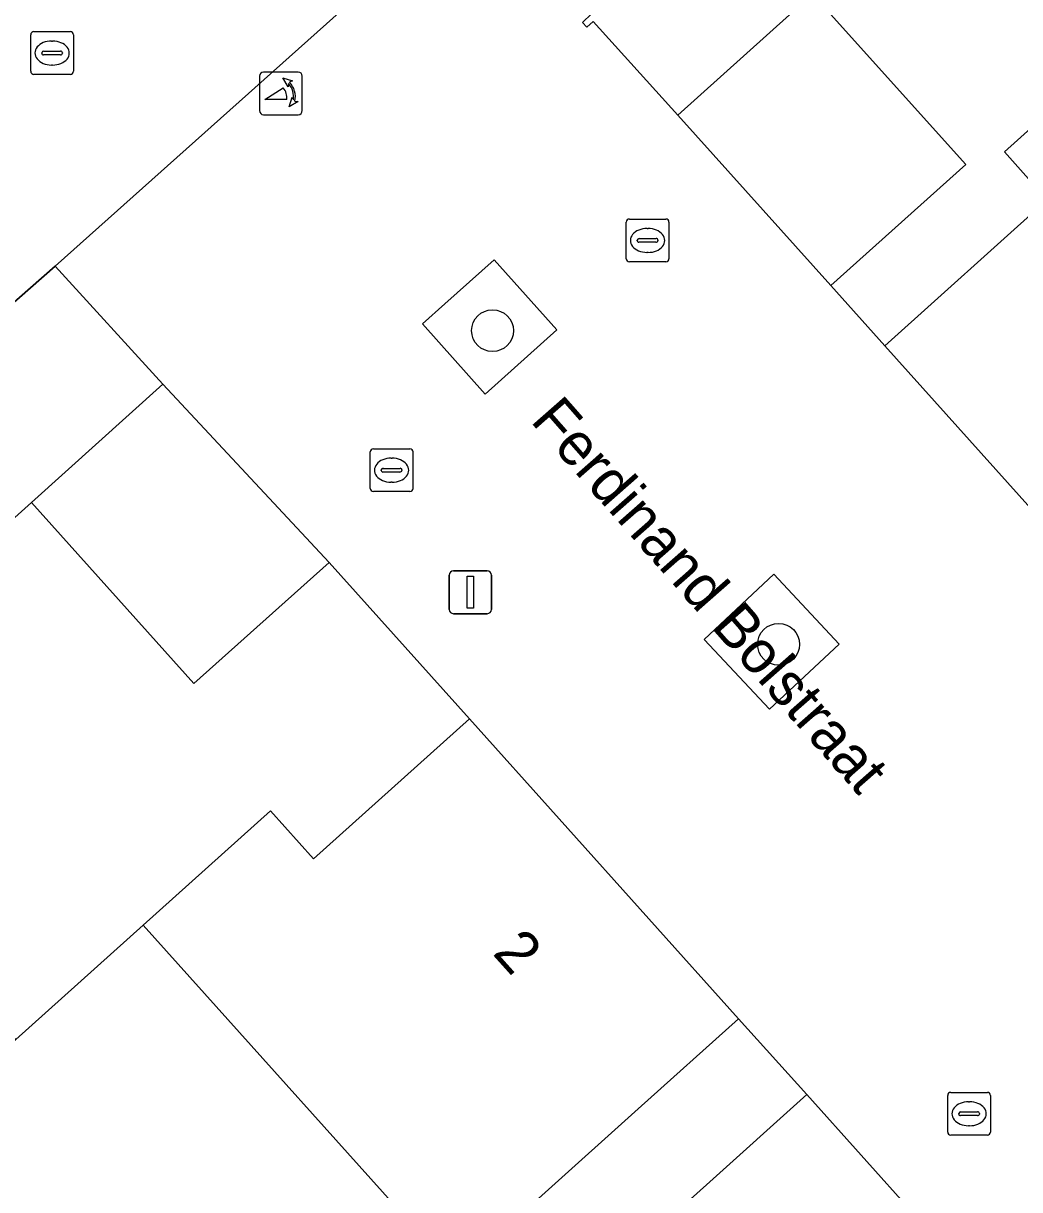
# Model space of a CAD drawing. Extents: x 162172 to 163187, y 382874 to 383685.
# Drawn here: x 162825.35 to 162848.64, y 383538.22 to 383565.47 of the extents above; entities that cross this region are included whole.
import ezdxf

# ---------------------------------------------------------------- set-up
doc = ezdxf.new("R2010")
doc.units = 0
for name, color, linetype in [('IMGEO_Boom', 7, 'Continuous'), ('IMGEO_Erf', 7, 'Continuous'), ('IMGEO_Groenvoorziening', 7, 'Continuous'), ('IMGEO_Kolk', 7, 'Continuous'), ('IMGEO_Lichtmast', 7, 'Continuous'), ('IMGEO_Muur', 7, 'Continuous'), ('IMGEO_Openbare_ruimte_label', 7, 'Continuous'), ('IMGEO_Pand', 7, 'Continuous'), ('IMGEO_Pand_nummerreeks', 7, 'Continuous'), ('IMGEO_Poller', 7, 'Continuous'), ('IMGEO_Rijbaan_lokaal_open', 7, 'Continuous'), ('IMGEO_Rioolput', 7, 'Continuous'), ('IMGEO_Voetpad_open', 7, 'Continuous')]:
    doc.layers.add(name, color=color, linetype=linetype)

msp = doc.modelspace()

# ---------------------------------------------------------------- linework, layer by layer
at = {"layer": 'IMGEO_Boom'}
for centre in [(162836.32, 383558.288), (162843.006, 383550.958)]:
    msp.add_circle(centre, 0.489, dxfattribs=at)
at = {"layer": 'IMGEO_Erf'}
for points in [[(162844.228, 383559.34), (162847.384, 383562.171), (162843.802, 383566.16), (162840.654, 383563.32)], [(162825.544, 383554.276), (162829.341, 383550.04), (162832.5, 383552.871), (162828.614, 383557.036)], [(162827.347, 383533.048), (162830.461, 383535.837), (162832.465, 383533.604), (162835.453, 383536.267), (162828.157, 383544.393), (162825.181, 383541.721), (162820.94, 383537.913), (162816.698, 383534.105), (162812.457, 383530.297), (162809.32, 383527.48), (162812.567, 383523.726), (162815.704, 383526.678), (162817.722, 383524.429), (162819.74, 383522.181), (162820.861, 383523.192), (162818.85, 383525.439), (162821.969, 383528.231), (162825.1, 383531.035), (162827.101, 383528.801), (162828.219, 383529.802), (162829.346, 383530.811)]]:
    msp.add_lwpolyline(points, close=True, dxfattribs=at)
at = {"layer": 'IMGEO_Groenvoorziening'}
for points in [[(162836.355, 383559.945), (162835.207, 383558.916), (162834.682, 383558.445), (162836.151, 383556.807), (162837.824, 383558.307)], [(162842.897, 383552.596), (162841.269, 383551.075), (162842.793, 383549.443), (162844.421, 383550.964)]]:
    msp.add_lwpolyline(points, close=True, dxfattribs=at)
at = {"layer": 'IMGEO_Kolk'}
for p, q in [((162839.443, 383559.97), (162839.443, 383560.822)), ((162839.518, 383560.896), (162840.37, 383560.896)), ((162840.444, 383560.822), (162840.444, 383559.97)), ((162839.745, 383560.439), (162840.143, 383560.439)), ((162839.931, 383560.676), (162839.956, 383560.676)), ((162839.702, 383560.39), (162839.702, 383560.402)), ((162840.14, 383560.353), (162839.742, 383560.353)), ((162840.186, 383560.402), (162840.186, 383560.39)), ((162840.37, 383559.896), (162839.518, 383559.896)), ((162839.954, 383560.116), (162839.929, 383560.116)), ((162833.535, 383555.528), (162834.387, 383555.528)), ((162833.46, 383554.602), (162833.46, 383555.454)), ((162833.948, 383555.308), (162833.973, 383555.308)), ((162834.461, 383555.454), (162834.461, 383554.602)), ((162833.719, 383555.022), (162833.719, 383555.034)), ((162834.157, 383554.985), (162833.759, 383554.985)), ((162833.762, 383555.071), (162834.16, 383555.071)), ((162834.203, 383555.034), (162834.203, 383555.022)), ((162833.971, 383554.748), (162833.946, 383554.748)), ((162834.387, 383554.528), (162833.535, 383554.528)), ((162846.958, 383539.563), (162846.958, 383540.415)), ((162847.033, 383540.489), (162847.885, 383540.489)), ((162847.446, 383540.269), (162847.471, 383540.269)), ((162847.959, 383540.415), (162847.959, 383539.563)), ((162847.217, 383539.983), (162847.217, 383539.995)), ((162847.26, 383540.032), (162847.658, 383540.032)), ((162847.701, 383539.995), (162847.701, 383539.983)), ((162847.655, 383539.946), (162847.257, 383539.946)), ((162847.469, 383539.709), (162847.444, 383539.709)), ((162847.885, 383539.489), (162847.033, 383539.489))]:
    msp.add_line(p, q, dxfattribs=at)
for points in [[(162839.443, 383559.97), (162839.443, 383560.822)], [(162839.518, 383560.896), (162840.37, 383560.896)], [(162840.444, 383560.822), (162840.444, 383559.97)], [(162840.37, 383559.896), (162839.518, 383559.896)], [(162833.535, 383555.528), (162834.387, 383555.528)], [(162833.46, 383554.602), (162833.46, 383555.454)], [(162834.461, 383555.454), (162834.461, 383554.602)], [(162834.387, 383554.528), (162833.535, 383554.528)], [(162846.958, 383539.563), (162846.958, 383540.415)], [(162847.033, 383540.489), (162847.885, 383540.489)], [(162847.959, 383540.415), (162847.959, 383539.563)], [(162847.885, 383539.489), (162847.033, 383539.489)]]:
    msp.add_lwpolyline(points, dxfattribs=at)
for centre, radius, start, end in [((162839.52, 383560.82), 0.0765, 91.552, 178.448), ((162839.52, 383560.82), 0.0765, 91.552, 178.448), ((162840.368, 383560.82), 0.0765, 1.552, 88.448), ((162840.368, 383560.82), 0.0765, 1.552, 88.448), ((162839.742, 383560.399), 0.0403, 85.8775, 175.7526), ((162840.147, 383560.401), 0.0386, 1.7309, 96.639), ((162839.739, 383560.389), 0.0366, 178.938, 274.7102), ((162840.143, 383560.396), 0.043, 264.8664, 352.4533), ((162839.52, 383559.972), 0.0765, 181.552, 268.448), ((162839.52, 383559.972), 0.0765, 181.552, 268.448), ((162840.368, 383559.972), 0.0765, 271.552, 358.448), ((162840.368, 383559.972), 0.0765, 271.552, 358.448), ((162833.537, 383555.452), 0.0765, 91.552, 178.448), ((162833.537, 383555.452), 0.0765, 91.552, 178.448), ((162834.385, 383555.452), 0.0765, 1.552, 88.448), ((162834.385, 383555.452), 0.0765, 1.552, 88.448), ((162833.759, 383555.031), 0.0403, 85.8775, 175.7526), ((162833.756, 383555.021), 0.0366, 178.938, 274.7102), ((162834.16, 383555.028), 0.043, 264.8664, 352.4533), ((162834.164, 383555.033), 0.0386, 1.7309, 96.639), ((162833.537, 383554.604), 0.0765, 181.552, 268.448), ((162833.537, 383554.604), 0.0765, 181.552, 268.448), ((162834.385, 383554.604), 0.0765, 271.552, 358.448), ((162834.385, 383554.604), 0.0765, 271.552, 358.448), ((162847.035, 383540.413), 0.0765, 91.552, 178.448), ((162847.035, 383540.413), 0.0765, 91.552, 178.448), ((162847.883, 383540.413), 0.0765, 1.552, 88.448), ((162847.883, 383540.413), 0.0765, 1.552, 88.448), ((162847.257, 383539.992), 0.0403, 85.8775, 175.7526), ((162847.254, 383539.982), 0.0366, 178.938, 274.7102), ((162847.658, 383539.989), 0.043, 264.8664, 352.4533), ((162847.662, 383539.994), 0.0386, 1.7309, 96.639), ((162847.035, 383539.565), 0.0765, 181.552, 268.448), ((162847.035, 383539.565), 0.0765, 181.552, 268.448), ((162847.883, 383539.565), 0.0765, 271.552, 358.448), ((162847.883, 383539.565), 0.0765, 271.552, 358.448)]:
    msp.add_arc(centre, radius, start, end, dxfattribs=at)
for centre, major_axis, ratio, start_param, end_param in [((162839.93, 383560.396), (-0.387, 0.002), 0.722429, 4.712389, 7.853982), ((162839.955, 383560.396), (-0.39, 0.002), 0.717154, 1.570796, 4.712389), ((162833.947, 383555.028), (-0.387, 0.002), 0.722429, 4.712389, 7.853982), ((162833.972, 383555.028), (-0.39, 0.002), 0.717154, 1.570796, 4.712389), ((162847.445, 383539.989), (-0.387, 0.002), 0.722429, 4.712389, 7.853982), ((162847.47, 383539.989), (-0.39, 0.002), 0.717154, 1.570796, 4.712389)]:
    msp.add_ellipse(centre, major_axis=major_axis, ratio=ratio, start_param=start_param, end_param=end_param, dxfattribs=at)
at = {"layer": 'IMGEO_Lichtmast'}
for p, q in [((162835.308, 383551.775), (162835.308, 383552.575)), ((162835.308, 383552.575), (162835.308, 383551.775)), ((162835.408, 383552.675), (162836.198, 383552.675)), ((162836.198, 383552.675), (162835.408, 383552.675)), ((162836.298, 383552.575), (162836.298, 383551.775)), ((162836.298, 383551.775), (162836.298, 383552.575)), ((162836.198, 383551.675), (162835.408, 383551.675)), ((162835.408, 383551.675), (162836.198, 383551.675))]:
    msp.add_line(p, q, dxfattribs=at)
msp.add_lwpolyline([(162835.728, 383552.55), (162835.878, 383552.55), (162835.878, 383551.8), (162835.728, 383551.8), (162835.728, 383552.55)], dxfattribs=at)
for centre, start, end in [((162835.408, 383552.575), 90, 180), ((162835.408, 383552.575), 90, 180), ((162836.198, 383552.575), 0, 90), ((162836.198, 383552.575), 360, 90), ((162835.408, 383551.775), 180, 270), ((162835.408, 383551.775), 180, 270), ((162836.198, 383551.775), 270, 0), ((162836.198, 383551.775), 270, 0)]:
    msp.add_arc(centre, 0.1, start, end, dxfattribs=at)
at = {"layer": 'IMGEO_Muur'}
msp.add_lwpolyline([(162825.544, 383554.276), (162828.614, 383557.036)], dxfattribs=at)
at = {"layer": 'IMGEO_Pand'}
for points in [[(162851.262, 383565.136), (162854.239, 383567.809), (162848.177, 383574.561), (162838.549, 383565.941), (162838.48, 383565.875), (162838.631, 383565.689), (162838.426, 383565.486), (162838.527, 383565.383), (162838.673, 383565.516), (162840.654, 383563.32), (162843.802, 383566.16), (162847.384, 383562.171), (162844.228, 383559.34), (162845.487, 383557.937), (162849.287, 383561.347), (162848.285, 383562.463)], [(162851.262, 383565.136), (162848.285, 383562.463), (162849.287, 383561.347), (162845.487, 383557.937), (162851.767, 383550.939), (162854.114, 383553.04), (162858.556, 383557.018)], [(162825.181, 383541.721), (162828.157, 383544.393), (162831.134, 383547.066), (162832.137, 383545.949), (162835.779, 383549.219), (162832.5, 383552.871), (162829.341, 383550.04), (162825.544, 383554.276), (162819.105, 383548.488)], [(162835.779, 383549.219), (162832.137, 383545.949), (162831.134, 383547.066), (162828.157, 383544.393), (162835.453, 383536.267), (162839.728, 383540.105), (162842.072, 383542.209)], [(162850.017, 383533.352), (162843.665, 383540.436), (162841.321, 383538.331), (162837.045, 383534.493), (162844.404, 383526.297), (162847.381, 383528.97), (162846.379, 383530.086)]]:
    msp.add_lwpolyline(points, close=True, dxfattribs=at)
at = {"layer": 'IMGEO_Poller'}
for p, q in [((162830.875, 383564.236), (162830.875, 383563.429)), ((162830.875, 383564.236), (162830.875, 383563.429)), ((162831.777, 383564.331), (162830.969, 383564.331)), ((162831.777, 383564.331), (162830.969, 383564.331)), ((162831.871, 383563.429), (162831.871, 383564.236)), ((162831.871, 383563.429), (162831.871, 383564.236)), ((162830.969, 383563.334), (162831.777, 383563.334)), ((162830.969, 383563.334), (162831.777, 383563.334))]:
    msp.add_line(p, q, dxfattribs=at)
for points in [[(162831.51, 383563.687), (162830.997, 383563.687), (162831.427, 383563.962)], [(162831.554, 383564.06), (162831.542, 383563.987), (162831.417, 383564.192)], [(162831.417, 383564.192), (162831.648, 383564.126), (162831.577, 383564.094)], [(162831.57, 383563.515), (162831.636, 383563.746), (162831.666, 383563.678)], [(162831.702, 383563.651), (162831.774, 383563.64), (162831.57, 383563.515)]]:
    msp.add_lwpolyline(points, dxfattribs=at)
for centre, radius, start, end in [((162830.969, 383564.236), 0.0946, 90, 180), ((162830.969, 383564.236), 0.0946, 90, 180), ((162831.777, 383564.236), 0.0946, 0, 90), ((162831.777, 383564.236), 0.0946, 0, 90), ((162831.182, 383563.737), 0.332, 351.3247, 42.4854), ((162831.196, 383563.747), 0.476, 351.7527, 41.1691), ((162831.196, 383563.747), 0.516, 349.3569, 42.2912), ((162830.969, 383563.429), 0.0946, 180, 270), ((162830.969, 383563.429), 0.0946, 180, 270), ((162831.777, 383563.429), 0.0946, 270, 0), ((162831.777, 383563.429), 0.0946, 270, 0)]:
    msp.add_arc(centre, radius, start, end, dxfattribs=at)
at = {"layer": 'IMGEO_Rijbaan_lokaal_open'}
for points in [[(162832.592, 383572.652), (162822.586, 383563.697), (162821.194, 383562.443), (162824.683, 383558.558), (162826.095, 383559.798), (162836.089, 383568.722), (162837.236, 383569.781), (162833.689, 383573.608)], [(162836.355, 383559.945), (162837.824, 383558.307), (162836.151, 383556.807), (162834.682, 383558.445), (162835.207, 383558.916)], [(162842.897, 383552.596), (162844.421, 383550.964), (162842.793, 383549.443), (162841.269, 383551.075)]]:
    msp.add_lwpolyline(points, close=True, dxfattribs=at)
msp.add_lwpolyline([(162851.767, 383550.939), (162845.487, 383557.937), (162844.228, 383559.34), (162840.654, 383563.32), (162838.673, 383565.516), (162838.527, 383565.383), (162838.426, 383565.486), (162838.631, 383565.689), (162838.48, 383565.875), (162838.549, 383565.941), (162836.089, 383568.722), (162826.095, 383559.798), (162828.614, 383557.036), (162832.5, 383552.871), (162835.779, 383549.219), (162842.072, 383542.209), (162843.665, 383540.436), (162850.017, 383533.352)], dxfattribs=at)
at = {"layer": 'IMGEO_Rioolput'}
for p, q in [((162825.526, 383564.349), (162825.526, 383565.201)), ((162825.601, 383565.275), (162826.453, 383565.275)), ((162826.014, 383565.055), (162826.039, 383565.055)), ((162826.527, 383565.201), (162826.527, 383564.349)), ((162825.785, 383564.769), (162825.785, 383564.781)), ((162825.828, 383564.818), (162826.226, 383564.818)), ((162826.269, 383564.781), (162826.269, 383564.769)), ((162826.223, 383564.732), (162825.825, 383564.732)), ((162826.037, 383564.495), (162826.012, 383564.495)), ((162826.453, 383564.275), (162825.601, 383564.275))]:
    msp.add_line(p, q, dxfattribs=at)
for points in [[(162825.526, 383564.349), (162825.526, 383565.201)], [(162825.601, 383565.275), (162826.453, 383565.275)], [(162826.527, 383565.201), (162826.527, 383564.349)], [(162826.453, 383564.275), (162825.601, 383564.275)]]:
    msp.add_lwpolyline(points, dxfattribs=at)
for centre, radius, start, end in [((162825.603, 383565.199), 0.0765, 91.552, 178.448), ((162825.603, 383565.199), 0.0765, 91.552, 178.448), ((162826.451, 383565.199), 0.0765, 1.552, 88.448), ((162826.451, 383565.199), 0.0765, 1.552, 88.448), ((162825.825, 383564.778), 0.0403, 85.8775, 175.7526), ((162825.822, 383564.768), 0.0366, 178.938, 274.7102), ((162826.226, 383564.775), 0.043, 264.8664, 352.4533), ((162826.23, 383564.78), 0.0386, 1.7309, 96.639), ((162825.603, 383564.351), 0.0765, 181.552, 268.448), ((162825.603, 383564.351), 0.0765, 181.552, 268.448), ((162826.451, 383564.351), 0.0765, 271.552, 358.448), ((162826.451, 383564.351), 0.0765, 271.552, 358.448)]:
    msp.add_arc(centre, radius, start, end, dxfattribs=at)
for centre, major_axis, ratio, start_param, end_param in [((162826.013, 383564.775), (-0.387, 0.002), 0.722429, 4.712389, 7.853982), ((162826.038, 383564.775), (-0.39, 0.002), 0.717154, 1.570796, 4.712389)]:
    msp.add_ellipse(centre, major_axis=major_axis, ratio=ratio, start_param=start_param, end_param=end_param, dxfattribs=at)
at = {"layer": 'IMGEO_Voetpad_open'}
for points in [[(162806.378, 383537.068), (162810.62, 383540.874), (162814.863, 383544.682), (162819.105, 383548.488), (162825.544, 383554.276), (162828.614, 383557.036), (162826.095, 383559.798), (162824.683, 383558.558), (162823.948, 383557.9)], [(162837.045, 383534.493), (162841.321, 383538.331), (162843.665, 383540.436), (162842.072, 383542.209), (162839.728, 383540.105), (162835.453, 383536.267)]]:
    msp.add_lwpolyline(points, dxfattribs=at)

# ---------------------------------------------------------------- texts
at = {"layer": 'IMGEO_Openbare_ruimte_label'}
msp.add_text('Ferdinand Bolstraat', height=1, rotation=311.3099, dxfattribs=at).set_placement((162837.185, 383556.174))
msp.add_text('Ferdinand Bolstraat', height=1, rotation=311.3099, dxfattribs=at).set_placement((162837.185, 383556.174))
at = {"layer": 'IMGEO_Pand_nummerreeks'}
msp.add_text('2', height=1, rotation=311.915, dxfattribs=at).set_placement((162836.3, 383543.731))

doc.saveas('drawing.dxf')
